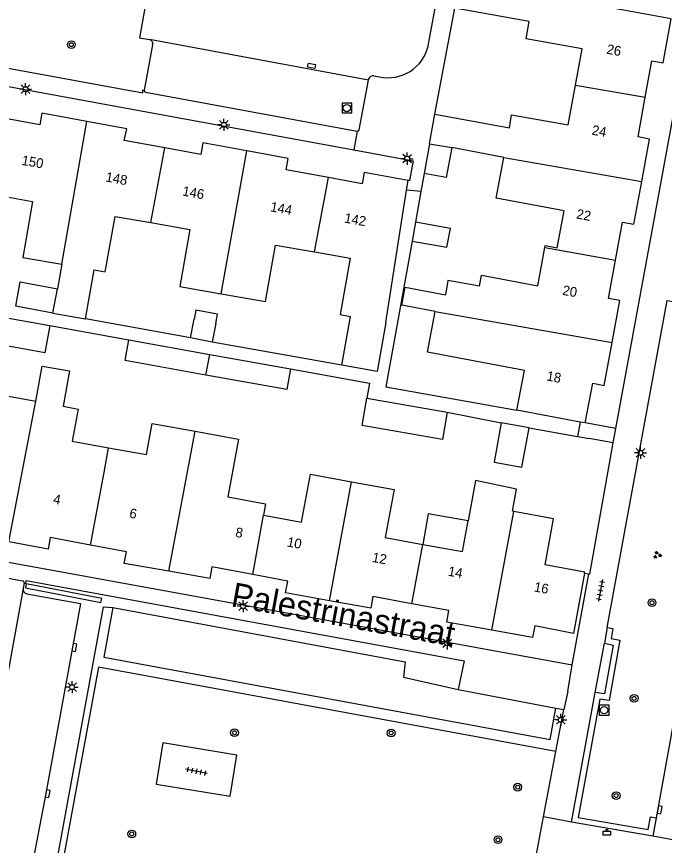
# Model space of a CAD drawing. Extents: x 132999 to 136000, y 398499 to 400501.
# Drawn here: x 133228.8 to 133295.4, y 399905.5 to 399990.7 of the extents above; entities that cross this region are included whole.
import ezdxf

# ---------------------------------------------------------------- set-up
doc = ezdxf.new("R2010")
doc.units = 0
for name, color, linetype in [('gg-afsc-erfafscheiding', 7, 'Continuous'), ('gg-afsc-hekwerk', 7, 'Continuous'), ('gg-afsc-muur', 7, 'Continuous'), ('gg-anno-huisnummerreeks BGT', 7, 'Continuous'), ('gg-anno-openbare ruimte label', 7, 'Continuous'), ('gg-bbg-bijgebouw', 7, 'Continuous'), ('gg-bbg-gedigitaliseerde bebouwing', 7, 'Continuous'), ('gg-bbg-gedigitaliseerde bijgebouw', 7, 'Continuous'), ('gg-bbg-hoofdgebouw', 7, 'Continuous'), ('gg-bbg-luifel en loopbrug', 7, 'Continuous'), ('gg-bbg-tussenscheiding', 7, 'Continuous'), ('gg-knt-verharding', 7, 'Continuous'), ('gt-grn-groengrens', 7, 'Continuous'), ('gt-grn-weggrens', 7, 'Continuous'), ('gt-symb-afvalbak', 7, 'Continuous'), ('gt-symb-boom', 7, 'Continuous'), ('gt-symb-groenvak', 7, 'Continuous'), ('gt-symb-kolk', 7, 'Continuous'), ('gt-symb-kolk center center', 7, 'Continuous'), ('gt-symb-lichtmast', 7, 'Continuous'), ('gt-symb-rioolschacht', 7, 'Continuous'), ('gt-symb-tegel verharding', 7, 'Continuous')]:
    doc.layers.add(name, color=color, linetype=linetype)

# ---------------------------------------------------------------- blocks, each defined once
blk = doc.blocks.new('gt0-LMAST')
at = {"layer": 'gt-symb-lichtmast'}
for p, q in [((-0.182, 0.173), (-0.447, 0.438)), ((-0.005, 0.246), (-0.005, 0.621)), ((0.172, 0.173), (0.437, 0.438)), ((-0.255, -0.004), (-0.63, -0.004)), ((-0.182, -0.181), (-0.447, -0.446)), ((-0.005, -0.254), (-0.005, -0.629)), ((0.437, -0.446), (0.172, -0.181)), ((0.245, -0.004), (0.62, -0.004))]:
    blk.add_line(p, q, dxfattribs=at)
blk.add_circle((-0.005, -0.004), 0.25, dxfattribs=at)
blk = doc.blocks.new('gt0-RS')
at = {"layer": 'gt-symb-rioolschacht'}
blk.add_lwpolyline([(-0.5, -0.5), (0.5, -0.5), (0.5, 0.5), (-0.5, 0.5)], close=True, dxfattribs=at)
blk.add_circle((0, 0), 0.375, dxfattribs=at)
blk = doc.blocks.new('gt0-KOLKCC')
at = {"layer": 'gt-symb-kolk center center'}
blk.add_lwpolyline([(-0.375, 0.2), (0.375, 0.2), (0.375, -0.2), (-0.375, -0.2)], close=True, dxfattribs=at)
blk = doc.blocks.new('gt0-BOOM')
at = {"layer": 'gt-symb-boom'}
for radius in [0.4, 0.2]:
    blk.add_circle((0, 0), radius, dxfattribs=at)
blk = doc.blocks.new('gt0-KOLK')
at = {"layer": 'gt-symb-kolk'}
blk.add_lwpolyline([(0, 0), (0.375, 0), (0.375, 0.4), (-0.375, 0.4), (-0.375, 0), (0, 0)], dxfattribs=at)
blk = doc.blocks.new('gt0-GRVAK')
at = {"layer": 'gt-symb-groenvak'}
for p, q in [((-0.11, 0.189), (-0.228, 0.24)), ((-0.182, 0.153), (0.088, 0.153)), ((-0.091, 0.211), (-0.156, 0.322)), ((-0.047, 0.214), (-0.047, 0.393)), ((-0.004, 0.211), (0.061, 0.322)), ((0.015, 0.189), (0.133, 0.24)), ((0.262, -0.052), (0.197, 0.059)), ((0.305, -0.049), (0.305, 0.13)), ((0.349, -0.052), (0.414, 0.059)), ((-0.245, -0.228), (-0.363, -0.177)), ((-0.318, -0.264), (-0.047, -0.264)), ((-0.226, -0.206), (-0.291, -0.095)), ((-0.183, -0.203), (-0.183, -0.024)), ((-0.139, -0.206), (-0.074, -0.095)), ((-0.12, -0.228), (-0.002, -0.177)), ((0.243, -0.074), (0.125, -0.023)), ((0.17, -0.11), (0.441, -0.11)), ((0.368, -0.074), (0.486, -0.023))]:
    blk.add_line(p, q, dxfattribs=at)
blk = doc.blocks.new('gt0-TEG1')
at = {"layer": 'gt-symb-tegel verharding'}
for p, q in [((-1.125, 0), (1.125, 0)), ((-0.9, -0.25), (-0.9, 0.25)), ((-0.45, -0.25), (-0.45, 0.25)), ((0, -0.25), (0, 0.25)), ((0.45, -0.25), (0.45, 0.25)), ((0.9, -0.25), (0.9, 0.25))]:
    blk.add_line(p, q, dxfattribs=at)
blk = doc.blocks.new('gt0-ABAK')
at = {"layer": 'gt-symb-afvalbak'}
blk.add_lwpolyline([(0.375, -0.5), (-0.375, -0.5), (-0.375, -0.1), (0.375, -0.1)], close=True, dxfattribs=at)
blk.add_circle((0, 0), 0.1, dxfattribs=at)

msp = doc.modelspace()

# ---------------------------------------------------------------- linework, layer by layer
at = {"layer": 'gg-afsc-erfafscheiding'}
for p, q in [((133270.73, 399974.57), (133270.4, 399972.729)), ((133270.4, 399972.729), (133269.832, 399969.566)), ((133246.698, 399957.668), (133235.898, 399959.619)), ((133232.235, 399958.922), (133240.364, 399957.446)), ((133262.25, 399954.847), (133248.929, 399957.238)), ((133273.086, 399950.02), (133278.66, 399948.938)), ((133281.513, 399948.426), (133286.497, 399947.531)), ((133286.497, 399947.531), (133287.695, 399947.316))]:
    msp.add_line(p, q, dxfattribs=at)
for points in [[(133269.483, 399967.626), (133266.794, 399952.645), (133280.269, 399950.226)], [(133256.985, 399954.48), (133265.112, 399953.021), (133264.833, 399951.465)]]:
    msp.add_lwpolyline(points, dxfattribs=at)
at = {"layer": 'gg-afsc-hekwerk'}
for p, q in [((133270.4, 399972.729), (133268.924, 399972.862)), ((133286.773, 399949.007), (133286.497, 399947.531))]:
    msp.add_line(p, q, dxfattribs=at)
at = {"layer": 'gg-afsc-muur'}
for p, q in [((133271.84, 399980.68), (133273.87, 399991.58)), ((133290.155, 399946.876), (133287.695, 399947.316)), ((133287.219, 399933.452), (133287.676, 399933.384))]:
    msp.add_line(p, q, dxfattribs=at)
msp.add_lwpolyline([(133287.676, 399933.384), (133287.752, 399933.373), (133290.155, 399946.876)], dxfattribs=at)
at = {"layer": 'gg-bbg-bijgebouw'}
msp.add_line((133271.282, 399977.611), (133270.73, 399974.57), dxfattribs=at)
at = {"layer": 'gg-bbg-gedigitaliseerde bebouwing'}
for p, q in [((133278.91, 399976.231), (133273.567, 399977.233)), ((133268.924, 399972.862), (133269.08, 399973.86)), ((133266.791, 399959.232), (133268.924, 399972.862)), ((133233.454, 399965.242), (133233.011, 399962.716)), ((133235.898, 399959.619), (133236.802, 399964.655)), ((133232.554, 399960.219), (133235.898, 399959.619)), ((133262.25, 399954.847), (133263.152, 399959.87)), ((133286.773, 399949.007), (133280.269, 399950.226)), ((133234.539, 399947.036), (133238.274, 399946.365)), ((133238.274, 399946.365), (133242.166, 399945.667)), ((133275.997, 399942.996), (133275.237, 399938.83))]:
    msp.add_line(p, q, dxfattribs=at)
for points in [[(133286.291, 399983.672), (133286.96, 399987.395), (133281.224, 399988.426), (133281.542, 399990.195), (133273.87, 399991.58)], [(133271.84, 399980.68), (133279.487, 399979.281), (133279.725, 399980.609), (133285.552, 399979.562), (133286.291, 399983.672)], [(133283.142, 399966.965), (133283.18, 399967.17), (133284.401, 399966.941), (133285.113, 399970.735), (133278.125, 399972.046), (133278.91, 399976.231)], [(133226.258, 399972.443), (133230.461, 399971.706), (133229.451, 399965.944), (133233.454, 399965.242)], [(133236.802, 399964.655), (133237.937, 399964.456), (133238.937, 399970.161), (133242.624, 399969.515)], [(133242.624, 399969.515), (133246.63, 399968.813), (133245.603, 399962.953), (133249.846, 399962.21)], [(133249.846, 399962.21), (133254.415, 399961.409), (133255.432, 399967.211), (133259.461, 399966.505)], [(133276.408, 399962.996), (133276.617, 399964.109), (133282.403, 399963.024), (133283.142, 399966.965)], [(133259.461, 399966.505), (133263.1, 399965.867), (133262.082, 399960.057), (133263.152, 399959.87)], [(133276.408, 399962.996), (133273.172, 399963.577), (133272.904, 399962.087)], [(133271.865, 399960.374), (133268.418, 399961.021), (133268.764, 399962.864), (133272.904, 399962.087)], [(133280.269, 399950.226), (133281.038, 399954.324), (133271.08, 399956.193), (133271.865, 399960.374)], [(133266.791, 399959.232), (133265.887, 399954.194), (133262.25, 399954.847)], [(133230.778, 399951.144), (133231.428, 399954.767), (133234.266, 399954.257), (133233.613, 399950.624)], [(133225.813, 399948.545), (133226.436, 399951.941), (133230.778, 399951.144)], [(133233.613, 399950.624), (133235.146, 399950.343), (133234.539, 399947.036)], [(133242.166, 399945.667), (133242.753, 399948.87), (133247.187, 399948.057)], [(133247.187, 399948.057), (133251.637, 399947.241), (133250.551, 399941.32), (133254.426, 399940.609), (133254.208, 399939.423)], [(133254.208, 399939.423), (133258.125, 399938.703), (133259.032, 399943.636), (133263.26, 399942.859)], [(133263.26, 399942.859), (133267.636, 399942.054), (133266.732, 399937.136), (133270.583, 399936.428)], [(133270.583, 399936.428), (133274.667, 399935.688), (133275.237, 399938.83)]]:
    msp.add_lwpolyline(points, dxfattribs=at)
at = {"layer": 'gg-bbg-gedigitaliseerde bijgebouw'}
for p, q in [((133269.832, 399969.566), (133269.483, 399967.626)), ((133232.554, 399960.219), (133228.733, 399960.917)), ((133223.731, 399960.471), (133232.235, 399958.922)), ((133246.698, 399957.668), (133247.066, 399959.575)), ((133249.297, 399959.144), (133248.929, 399957.238)), ((133240.364, 399957.446), (133248.687, 399955.961)), ((133248.929, 399957.238), (133246.698, 399957.668)), ((133248.687, 399955.961), (133256.985, 399954.48)), ((133264.833, 399951.465), (133273.086, 399950.02)), ((133281.513, 399948.426), (133278.66, 399948.938))]:
    msp.add_line(p, q, dxfattribs=at)
for points in [[(133273.567, 399977.233), (133272.992, 399974.165), (133270.73, 399974.57)], [(133269.483, 399967.626), (133273.069, 399966.982), (133273.418, 399968.923), (133269.832, 399969.566)], [(133228.733, 399960.917), (133229.19, 399963.414), (133233.011, 399962.716)], [(133232.235, 399958.922), (133231.723, 399956.112), (133223.219, 399957.661), (133223.731, 399960.471)], [(133249.297, 399959.144), (133249.469, 399960.103), (133247.233, 399960.505), (133247.066, 399959.575)], [(133248.284, 399953.841), (133239.985, 399955.322), (133240.364, 399957.446)], [(133256.985, 399954.48), (133256.606, 399952.356), (133248.284, 399953.841)], [(133273.086, 399950.02), (133272.596, 399947.219), (133264.343, 399948.664), (133264.833, 399951.465)], [(133278.66, 399948.938), (133277.933, 399944.892), (133280.787, 399944.38), (133281.513, 399948.426)]]:
    msp.add_lwpolyline(points, dxfattribs=at)
at = {"layer": 'gg-bbg-hoofdgebouw'}
for p, q in [((133271.282, 399977.611), (133271.84, 399980.68)), ((133287.3, 399948.91), (133286.773, 399949.007)), ((133287.219, 399933.452), (133287.24, 399933.57))]:
    msp.add_line(p, q, dxfattribs=at)
for points in [[(133293.47, 399982.432), (133294.14, 399986.15), (133295.31, 399985.94), (133296.14, 399990.47), (133281.79, 399993.11), (133282.01, 399994.35)], [(133293.103, 399973.752), (133293.91, 399978.11), (133292.73, 399978.33), (133293.47, 399982.432)], [(133236.029, 399979.915), (133231.41, 399980.76), (133231.2, 399979.58), (133227.663, 399980.233)], [(133244.066, 399977.21), (133239.871, 399977.98), (133240.151, 399979.16), (133236.029, 399979.915)], [(133252.474, 399976.888), (133247.98, 399977.71), (133247.77, 399976.53), (133244.066, 399977.21)], [(133260.882, 399974.153), (133256.52, 399974.96), (133256.73, 399976.11), (133252.474, 399976.888)], [(133269.08, 399973.86), (133264.57, 399974.68), (133264.36, 399973.51), (133260.882, 399974.153)], [(133290.394, 399965.648), (133291.11, 399969.58), (133292.29, 399969.36), (133293.103, 399973.752)], [(133290.054, 399957.172), (133290.86, 399961.52), (133289.68, 399961.73), (133290.394, 399965.648)], [(133287.3, 399948.91), (133288.06, 399953), (133289.24, 399952.78), (133290.054, 399957.172)], [(133279.956, 399939.805), (133279.812, 399939.832), (133280.207, 399942.095), (133275.997, 399942.996)], [(133287.24, 399933.57), (133283.176, 399934.333), (133284.027, 399939.043), (133279.956, 399939.805)], [(133236.409, 399936.353), (133232.27, 399937.13), (133232.05, 399935.94), (133228.026, 399936.672)], [(133244.456, 399933.658), (133239.88, 399934.47), (133240.1, 399935.66), (133236.409, 399936.353)], [(133253.11, 399933.309), (133248.88, 399934.1), (133248.67, 399932.91), (133244.456, 399933.658)], [(133260.98, 399930.631), (133256.47, 399931.45), (133256.69, 399932.64), (133253.11, 399933.309)], [(133287.219, 399933.452), (133286.1, 399927.26), (133282.1, 399928.03), (133281.88, 399926.84), (133277.689, 399927.599)], [(133269.445, 399930.324), (133265.45, 399931.05), (133265.23, 399929.86), (133260.98, 399930.631)], [(133277.689, 399927.599), (133273.05, 399928.44), (133273.26, 399929.63), (133269.445, 399930.324)]]:
    msp.add_lwpolyline(points, dxfattribs=at)
at = {"layer": 'gg-bbg-luifel en loopbrug'}
msp.add_lwpolyline([(133275.237, 399938.83), (133271.146, 399939.565), (133270.583, 399936.428)], dxfattribs=at)
at = {"layer": 'gg-bbg-tussenscheiding'}
for p, q in [((133286.291, 399983.672), (133293.47, 399982.432)), ((133233.454, 399965.242), (133236.029, 399979.915)), ((133242.624, 399969.515), (133244.066, 399977.21)), ((133271.282, 399977.611), (133273.567, 399977.233)), ((133249.846, 399962.21), (133252.474, 399976.888)), ((133278.91, 399976.231), (133293.103, 399973.752)), ((133259.461, 399966.505), (133260.882, 399974.153)), ((133283.142, 399966.965), (133290.394, 399965.648)), ((133232.554, 399960.219), (133233.011, 399962.716)), ((133271.865, 399960.374), (133290.054, 399957.172)), ((133248.284, 399953.841), (133248.687, 399955.961)), ((133228.026, 399936.672), (133230.778, 399951.144)), ((133244.456, 399933.658), (133247.187, 399948.057)), ((133237.816, 399943.813), (133238.274, 399946.365)), ((133236.409, 399936.353), (133237.816, 399943.813)), ((133260.98, 399930.631), (133263.26, 399942.859)), ((133277.689, 399927.599), (133279.956, 399939.805)), ((133253.11, 399933.309), (133254.208, 399939.423)), ((133269.445, 399930.324), (133270.583, 399936.428))]:
    msp.add_line(p, q, dxfattribs=at)
at = {"layer": 'gg-knt-verharding'}
for p, q in [((133271.21, 399988.088), (133272.672, 399996.034)), ((133290.423, 399948.336), (133298.324, 399991.348)), ((133201.111, 399988.435), (133263.482, 399976.992)), ((133265.002, 399984.183), (133242.468, 399988.354)), ((133242.8, 399987.815), (133241.93, 399983.149)), ((133264.048, 399979.057), (133265.002, 399984.183)), ((133265.002, 399984.183), (133265.019, 399984.265)), ((133265.542, 399984.629), (133266.51, 399984.459)), ((133242.078, 399982.933), (133263.837, 399978.915)), ((133289.548, 399927.864), (133295.734, 399961.524)), ((133290.423, 399948.336), (133287.3, 399948.91)), ((133217.319, 399936.549), (133285.96, 399924.04)), ((133223.911, 399933.665), (133229.43, 399932.669)), ((133285.96, 399924.04), (133287.676, 399933.384)), ((133229.493, 399931.882), (133224.604, 399905.05)), ((133229.606, 399932.445), (133229.493, 399931.882)), ((133289.548, 399927.864), (133289.256, 399926.271)), ((133274.209, 399921.485), (133284.283, 399919.584)), ((133285.506, 399921.296), (133285.078, 399919.434)), ((133285.872, 399907.851), (133288.322, 399921.184)), ((133284.269, 399915.131), (133285.078, 399919.434)), ((133284.283, 399919.584), (133285.078, 399919.434)), ((133283.004, 399908.39), (133284.269, 399915.131)), ((133281.736, 399901.588), (133283.004, 399908.39)), ((133294.602, 399908.311), (133294.259, 399906.413)), ((133294.259, 399906.413), (133285.872, 399907.851))]:
    msp.add_line(p, q, dxfattribs=at)
for points in [[(133245.621, 399994.302), (133242.596, 399994.852), (133241.443, 399988.524), (133242.468, 399988.354)], [(133216.125, 399987.579), (133241.784, 399982.869), (133241.8, 399983.174), (133241.93, 399983.149)], [(133263.482, 399976.992), (133269.59, 399975.871), (133269.234, 399973.843), (133269.08, 399973.86)], [(133295.734, 399961.524), (133303.953, 399960.044), (133294.602, 399908.311)], [(133229.606, 399932.445), (133229.748, 399932.409), (133229.803, 399932.694), (133274.828, 399924.451), (133274.209, 399921.485)], [(133229.855, 399931.354), (133235.371, 399930.35), (133231.803, 399910.818), (133230.539, 399904.184)], [(133289.256, 399926.271), (133290.163, 399926.071), (133289.27, 399921.059), (133288.322, 399921.184)], [(133243.855, 399915.997), (133243.163, 399911.759), (133250.774, 399910.516), (133251.466, 399914.754), (133243.855, 399915.997)]]:
    msp.add_lwpolyline(points, dxfattribs=at)
for centre, radius, start, end in [((133242.375, 399987.925), 0.439, 345.46754, 77.7949), ((133267.039, 399988.631), 4.206, 262.76854, 352.5769), ((133265.481, 399984.159), 0.474, 82.56413, 167.11052), ((133242.112, 399983.115), 0.185, 169.47894, 259.35779), ((133263.849, 399979.125), 0.211, 266.80254, 341.07745), ((133229.401, 399932.465), 0.206, 354.40947, 81.90498), ((133229.943, 399931.802), 0.457, 169.94461, 258.92494)]:
    msp.add_arc(centre, radius, start, end, dxfattribs=at)
at = {"layer": 'gt-grn-groengrens'}
msp.add_line((133238.698, 399929.922), (133237.768, 399924.814), dxfattribs=at)
for points in [[(133229.808, 399932.363), (133229.731, 399931.97), (133237.485, 399930.452), (133237.562, 399930.845), (133229.808, 399932.363)], [(133232.557, 399901.7), (133237.75, 399930.013), (133238.698, 399929.922)], [(133238.698, 399929.922), (133268.777, 399924.334), (133268.604, 399922.759), (133274.209, 399921.485)], [(133289.548, 399927.864), (133290.14, 399927.755), (133289.951, 399926.732), (133290.859, 399926.556), (133289.755, 399920.363), (133288.809, 399920.515), (133286.572, 399908.34), (133293.774, 399907.105), (133294.012, 399908.418), (133294.602, 399908.311)], [(133237.768, 399924.814), (133283.682, 399916.357), (133284.283, 399919.584)], [(133284.269, 399915.131), (133237.25, 399923.791), (133233.147, 399901.591), (133232.557, 399901.7)]]:
    msp.add_lwpolyline(points, dxfattribs=at)
at = {"layer": 'gt-grn-weggrens'}
for p, q in [((133263.837, 399978.915), (133263.482, 399976.992)), ((133290.155, 399946.876), (133290.423, 399948.336)), ((133288.322, 399921.184), (133289.256, 399926.271)), ((133285.506, 399921.296), (133285.96, 399924.04)), ((133285.872, 399907.851), (133283.004, 399908.39)), ((133297.382, 399905.822), (133294.259, 399906.413))]:
    msp.add_line(p, q, dxfattribs=at)

# ---------------------------------------------------------------- block references
at = {"layer": 'gt-symb-afvalbak'}
msp.add_blockref('gt0-ABAK', (133289.515, 399907.02), dxfattribs=at)
at = {"layer": 'gt-symb-boom'}
for p in [(133234.445, 399987.818), (133294.161, 399930.421), (133292.319, 399920.582), (133251.22, 399917.051), (133267.333, 399917.03), (133280.35, 399911.452), (133290.468, 399910.587), (133240.656, 399906.644), (133278.316, 399906.046)]:
    msp.add_blockref('gt0-BOOM', p, dxfattribs=at)
at = {"layer": 'gt-symb-groenvak'}
msp.add_blockref('gt0-GRVAK', (133294.69, 399935.323), dxfattribs=at)
at = {"layer": 'gt-symb-kolk'}
for p, rotation in [((133234.548, 399925.847), -100.3445424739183), ((133231.803, 399910.818), -100.7971331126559), ((133294.756, 399909.16), -100.19720557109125)]:
    msp.add_blockref('gt0-KOLK', p, dxfattribs=dict(at, rotation=rotation))
at = {"layer": 'gt-symb-kolk center center', "rotation": -10.377745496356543}
msp.add_blockref('gt0-KOLKCC', (133259.149, 399985.645), dxfattribs=at)
at = {"layer": 'gt-symb-lichtmast'}
for p in [(133229.726, 399983.249), (133250.122, 399979.577), (133268.982, 399976.097), (133292.972, 399945.85), (133252.109, 399930.076), (133273.087, 399926.254), (133234.523, 399921.745), (133284.778, 399918.383)]:
    msp.add_blockref('gt0-LMAST', p, dxfattribs=at)
at = {"layer": 'gt-symb-rioolschacht'}
for p in [(133262.778, 399981.302), (133289.239, 399919.373)]:
    msp.add_blockref('gt0-RS', p, dxfattribs=at)
at = {"layer": 'gt-symb-tegel verharding'}
for p, rotation in [((133288.862, 399931.69), -100.65836150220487), ((133247.298, 399913.08), 168.22937399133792)]:
    msp.add_blockref('gt0-TEG1', p, dxfattribs=dict(at, rotation=rotation))

# ---------------------------------------------------------------- texts
at = {"layer": 'gg-anno-huisnummerreeks BGT'}
for s, rotation, p in [('26', 349.8, (133289.429, 399986.902)), ('24', 349.8, (133287.912, 399978.574)), ('150', 350.1, (133229.275, 399975.467)), ('148', 349.6, (133237.91, 399973.763)), ('146', 349.6, (133245.809, 399972.314)), ('144', 349.5, (133254.848, 399970.693)), ('142', 350.1, (133262.459, 399969.532)), ('22', 349.7, (133286.325, 399969.949)), ('20', 349.7, (133284.889, 399962.101)), ('18', 349.5, (133283.255, 399953.293)), ('4', 349.4, (133232.518, 399940.634)), ('6', 349.3, (133240.353, 399939.174)), ('8', 349.4, (133251.256, 399937.216)), ('10', 349.4, (133256.564, 399936.225)), ('12', 349.7, (133265.319, 399934.631)), ('14', 349.7, (133273.125, 399933.21)), ('16', 349.1, (133281.963, 399931.601))]:
    msp.add_text(s, height=1, rotation=rotation, dxfattribs=at).set_placement(p)
at = {"layer": 'gg-anno-openbare ruimte label'}
msp.add_text('Palestrinastraat', height=2.5, rotation=349.7, dxfattribs=at).set_placement((133250.76, 399930.073))

doc.saveas('drawing.dxf')
